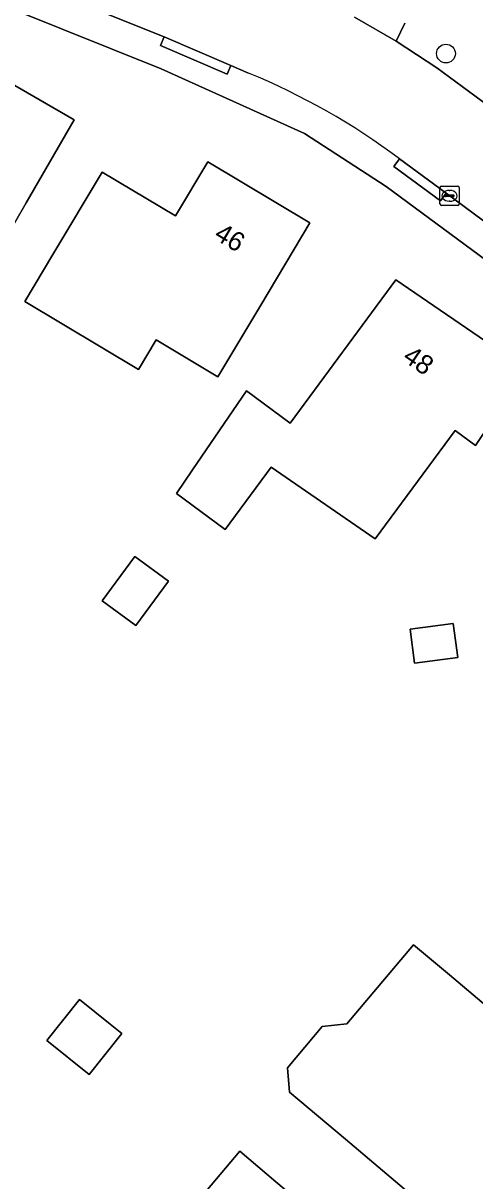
# Model space of a CAD drawing. Extents: x 157767 to 159172, y 387839 to 389425.
# Drawn here: x 158418.2 to 158441.8, y 388835.7 to 388896.1 of the extents above; entities that cross this region are included whole.
import ezdxf

# ---------------------------------------------------------------- set-up
doc = ezdxf.new("R2010")
doc.units = 0
for name, color, linetype in [('IMGEO_Boom', 7, 'Continuous'), ('IMGEO_Erf', 7, 'Continuous'), ('IMGEO_Kolk', 7, 'Continuous'), ('IMGEO_Pand', 7, 'Continuous'), ('IMGEO_Pand_nummerreeks', 7, 'Continuous'), ('IMGEO_Parkeervlak_open', 7, 'Continuous'), ('IMGEO_Rijbaan_lokaal_open', 7, 'Continuous'), ('IMGEO_Voetpad_open', 7, 'Continuous')]:
    doc.layers.add(name, color=color, linetype=linetype)

msp = doc.modelspace()

# ---------------------------------------------------------------- linework, layer by layer
at = {"layer": 'IMGEO_Boom'}
msp.add_circle((158440.249, 388894.469), 0.489, dxfattribs=at)
at = {"layer": 'IMGEO_Erf'}
msp.add_lwpolyline([(158460.644, 388870.19), (158437.126, 388887.55), (158432.881, 388890.304), (158425.397, 388893.675), (158360.644, 388919.668), (158358.095, 388918.489), (158347.339, 388891.858), (158336.759, 388879.281), (158348.603, 388869.307), (158359.688, 388859.921), (158380.059, 388842.72), (158381.57, 388844.575), (158404.311, 388825.558), (158402.965, 388824.025), (158425.871, 388804.752), (158470.821, 388858.073)], dxfattribs=at)
for points in [[(158406.621, 388886.924), (158408.413, 388890.018), (158410.919, 388894.344), (158413.823, 388892.662), (158414.877, 388894.482), (158420.864, 388891.014), (158418.359, 388886.688), (158416.588, 388883.63), (158413.827, 388885.229), (158412.752, 388883.373)], [(158418.287, 388881.549), (158419.752, 388884.002), (158422.316, 388888.294), (158426.146, 388886.006), (158427.831, 388888.826), (158433.152, 388885.648), (158430.588, 388881.356), (158428.359, 388877.625), (158425.138, 388879.55), (158424.216, 388878.007)], [(158427.029, 388872.769), (158429.853, 388876.894), (158432.13, 388875.213), (158437.637, 388882.674), (158443.292, 388878.799), (158443.196, 388878.67), (158444.322, 388877.839), (158441.792, 388874.044), (158440.723, 388874.833), (158436.551, 388869.181), (158431.138, 388872.916), (158428.743, 388869.672), (158426.196, 388871.552)], [(158422.326, 388865.956), (158424.032, 388868.268), (158425.786, 388866.973), (158424.08, 388864.661)], [(158438.381, 388864.47), (158440.627, 388864.767), (158440.861, 388862.994), (158438.616, 388862.697)], [(158438.558, 388848.029), (158440.429, 388846.452), (158444.251, 388843.229), (158442.297, 388840.911), (158443.676, 388839.748), (158445.291, 388838.387), (158445.504, 388838.641), (158446.506, 388837.796), (158446.293, 388837.543), (158447.439, 388836.576), (158442.924, 388831.22), (158439.102, 388834.443), (158435.014, 388837.889), (158432.095, 388840.35), (158431.989, 388841.615), (158433.802, 388843.766), (158435.079, 388843.902)], [(158419.437, 388843.035), (158421.134, 388845.167), (158422.749, 388843.882), (158422.999, 388843.683), (158423.35, 388843.403), (158421.653, 388841.271)], [(158431.386, 388835.679), (158435.209, 388832.457), (158433.236, 388830.116), (158434.617, 388828.951), (158438.363, 388825.793), (158433.858, 388820.449), (158430.036, 388823.672), (158425.969, 388827.1), (158428.99, 388830.683), (158426.046, 388833.165), (158429.503, 388837.267)]]:
    msp.add_lwpolyline(points, close=True, dxfattribs=at)
at = {"layer": 'IMGEO_Kolk'}
for p, q in [((158439.934, 388886.632), (158439.934, 388887.484)), ((158440.009, 388887.558), (158440.861, 388887.558)), ((158440.935, 388887.484), (158440.935, 388886.632)), ((158440.193, 388887.052), (158440.193, 388887.064)), ((158440.631, 388887.015), (158440.233, 388887.015)), ((158440.236, 388887.101), (158440.634, 388887.101)), ((158440.422, 388887.338), (158440.447, 388887.338)), ((158440.677, 388887.064), (158440.677, 388887.052)), ((158440.861, 388886.558), (158440.009, 388886.558)), ((158440.445, 388886.778), (158440.42, 388886.778))]:
    msp.add_line(p, q, dxfattribs=at)
for points in [[(158439.934, 388886.632), (158439.934, 388887.484)], [(158440.009, 388887.558), (158440.861, 388887.558)], [(158440.935, 388887.484), (158440.935, 388886.632)], [(158440.861, 388886.558), (158440.009, 388886.558)]]:
    msp.add_lwpolyline(points, dxfattribs=at)
for centre, radius, start, end in [((158440.011, 388887.482), 0.0765, 91.55205, 178.44795), ((158440.011, 388887.482), 0.0765, 91.55205, 178.44795), ((158440.859, 388887.482), 0.0765, 1.55205, 88.44795), ((158440.859, 388887.482), 0.0765, 1.55205, 88.44795), ((158440.233, 388887.061), 0.0403, 85.87752, 175.75265), ((158440.23, 388887.051), 0.0366, 178.93798, 274.71019), ((158440.634, 388887.058), 0.043, 264.86636, 352.45326), ((158440.638, 388887.063), 0.0386, 1.73085, 96.63898), ((158440.011, 388886.634), 0.0765, 181.55205, 268.44795), ((158440.011, 388886.634), 0.0765, 181.55205, 268.44795), ((158440.859, 388886.634), 0.0765, 271.55205, 358.44795), ((158440.859, 388886.634), 0.0765, 271.55205, 358.44795)]:
    msp.add_arc(centre, radius, start, end, dxfattribs=at)
for centre, major_axis, ratio, start_param, end_param in [((158440.421, 388887.058), (-0.387, 0.002), 0.722429, 4.712389, 7.853982), ((158440.446, 388887.058), (-0.39, 0.002), 0.717154, 1.570796, 4.712389)]:
    msp.add_ellipse(centre, major_axis=major_axis, ratio=ratio, start_param=start_param, end_param=end_param, dxfattribs=at)
at = {"layer": 'IMGEO_Pand'}
for points in [[(158418.359, 388886.688), (158420.864, 388891.014), (158414.877, 388894.482), (158413.823, 388892.662), (158410.919, 388894.344), (158408.413, 388890.018), (158406.621, 388886.924), (158412.752, 388883.373), (158413.827, 388885.229), (158416.588, 388883.63)], [(158430.588, 388881.356), (158433.152, 388885.648), (158427.831, 388888.826), (158426.146, 388886.006), (158422.316, 388888.294), (158419.752, 388884.002), (158418.287, 388881.549), (158424.216, 388878.007), (158425.138, 388879.55), (158428.359, 388877.625)], [(158427.029, 388872.769), (158426.196, 388871.552), (158428.743, 388869.672), (158431.138, 388872.916), (158436.551, 388869.181), (158440.723, 388874.833), (158441.792, 388874.044), (158444.322, 388877.839), (158443.196, 388878.67), (158443.292, 388878.799), (158437.637, 388882.674), (158432.13, 388875.213), (158429.853, 388876.894)], [(158422.326, 388865.956), (158424.08, 388864.661), (158425.786, 388866.973), (158424.032, 388868.268)], [(158438.381, 388864.47), (158438.616, 388862.697), (158440.861, 388862.994), (158440.627, 388864.767)], [(158442.297, 388840.911), (158444.251, 388843.229), (158440.429, 388846.452), (158438.558, 388848.029), (158435.079, 388843.902), (158433.802, 388843.766), (158431.989, 388841.615), (158432.095, 388840.35), (158435.014, 388837.889), (158439.102, 388834.443), (158442.924, 388831.22), (158447.439, 388836.576), (158446.293, 388837.543), (158446.506, 388837.796), (158445.504, 388838.641), (158445.291, 388838.387), (158443.676, 388839.748)], [(158419.437, 388843.035), (158421.653, 388841.271), (158423.35, 388843.403), (158422.999, 388843.683), (158422.749, 388843.882), (158421.134, 388845.167)], [(158431.386, 388835.679), (158429.503, 388837.267), (158426.046, 388833.165), (158428.99, 388830.683), (158425.969, 388827.1), (158430.036, 388823.672), (158433.858, 388820.449), (158438.363, 388825.793), (158434.617, 388828.951), (158433.236, 388830.116), (158435.209, 388832.457)]]:
    msp.add_lwpolyline(points, close=True, dxfattribs=at)
at = {"layer": 'IMGEO_Parkeervlak_open'}
msp.add_lwpolyline([(158441.755, 388892.271), (158449.933, 388886.229), (158452.148, 388884.593), (158474.083, 388868.387)], dxfattribs=at)
at = {"layer": 'IMGEO_Rijbaan_lokaal_open'}
for points in [[(158429.791, 388899.032), (158426.361, 388900.457), (158397.107, 388912.146), (158395.27, 388907.484), (158400.59, 388905.352), (158404.114, 388903.94), (158413.91, 388900.014), (158417.431, 388898.603), (158425.554, 388895.346), (158429.037, 388893.849), (158429.953, 388893.456)], [(158437.828, 388888.983), (158440.259, 388887.19), (158446.976, 388882.234), (158449.933, 388886.229), (158441.755, 388892.271), (158439.78, 388893.728), (158437.648, 388895.121), (158435.478, 388896.376)]]:
    msp.add_lwpolyline(points, dxfattribs=at)
msp.add_arc((158416.391, 388860.41), 35.72, 53.12034, 67.68651, dxfattribs=at)
at = {"layer": 'IMGEO_Voetpad_open'}
for points in [[(158350.531, 388923.759), (158360.644, 388919.668), (158425.397, 388893.675), (158432.881, 388890.304), (158437.126, 388887.55), (158460.644, 388870.19), (158469.478, 388863.669)], [(158429.953, 388893.456), (158429.037, 388893.849), (158428.84, 388893.39), (158425.357, 388894.887), (158425.554, 388895.346), (158417.431, 388898.603)], [(158435.478, 388896.376), (158437.648, 388895.121), (158438.111, 388896.056)], [(158438.111, 388896.056), (158437.648, 388895.121), (158439.78, 388893.728), (158441.755, 388892.271)], [(158471.153, 388864.396), (158461.567, 388871.468), (158449.207, 388880.587), (158446.976, 388882.234), (158440.259, 388887.19), (158439.963, 388886.788), (158437.532, 388888.581), (158437.828, 388888.983)]]:
    msp.add_lwpolyline(points, dxfattribs=at)
for points in [[(158429.037, 388893.849), (158425.554, 388895.346), (158425.357, 388894.887), (158428.84, 388893.39)], [(158440.259, 388887.19), (158437.828, 388888.983), (158437.532, 388888.581), (158439.963, 388886.788)]]:
    msp.add_lwpolyline(points, close=True, dxfattribs=at)
msp.add_arc((158416.391, 388860.41), 35.72, 53.12034, 67.68651, dxfattribs=at)

# ---------------------------------------------------------------- texts
at = {"layer": 'IMGEO_Pand_nummerreeks'}
for s, rotation, p in [('46', 329.15198, (158428.099, 388884.845)), ('48', 325.57972, (158437.931, 388878.496))]:
    msp.add_text(s, height=1, rotation=rotation, dxfattribs=at).set_placement(p)

doc.saveas('drawing.dxf')
